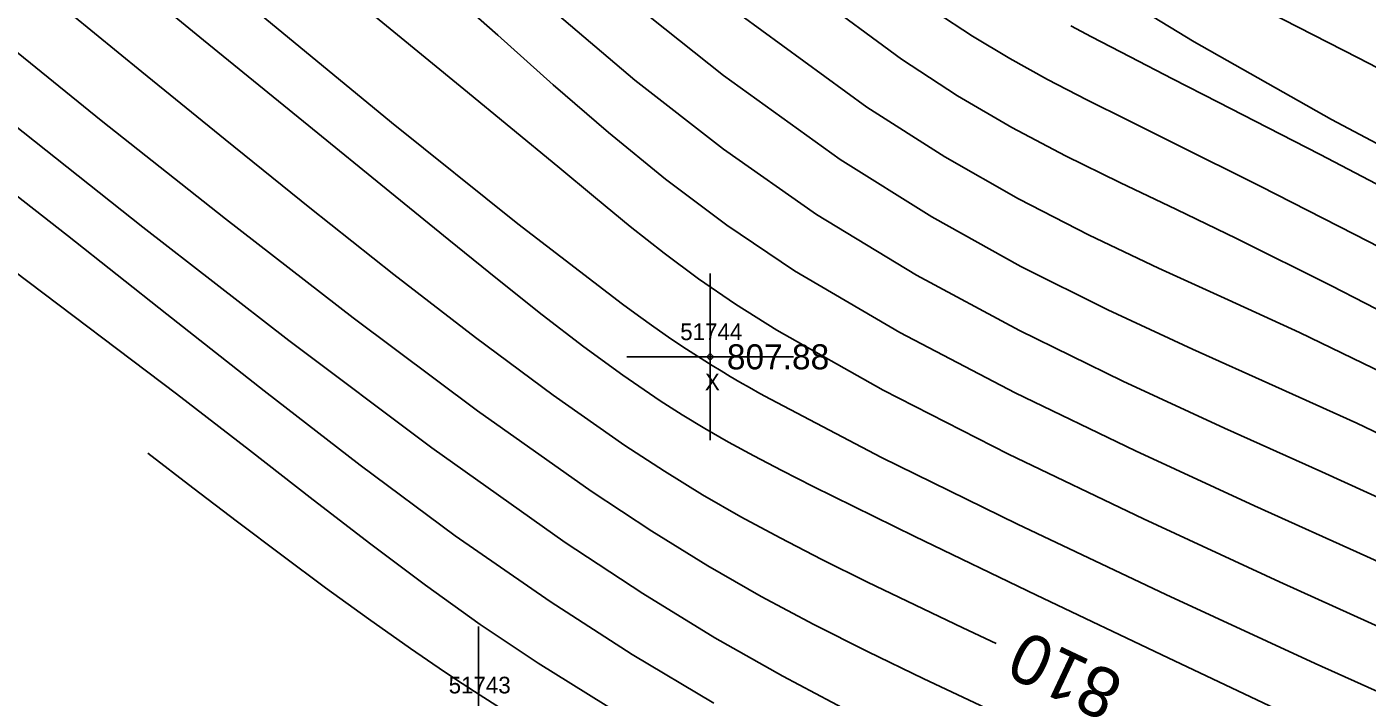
# Model space of a CAD drawing. Extents: x 1378535 to 1380697, y 997729 to 1000024.
# Drawn here: x 1379852.8 to 1379933.1, y 998627.2 to 998667.4 of the extents above; entities that cross this region are included whole.
import ezdxf

# ---------------------------------------------------------------- set-up
doc = ezdxf.new("R2010")
doc.units = 0
for name, color, linetype in [('RD_DTM_Major1', 7, 'Continuous'), ('RD_DTM_Major1_Lbl', 7, 'Continuous'), ('RD_DTM_Minor1', 7, 'Continuous'), ('RD_EX_Misc', 7, 'Continuous'), ('RD_EX_Misc_txCode', 7, 'Continuous'), ('RD_EX_TX_Misc_ELEV', 7, 'Continuous'), ('RD_SMD_Locator', 7, 'Continuous')]:
    doc.layers.add(name, color=color, linetype=linetype)

msp = doc.modelspace()

# ---------------------------------------------------------------- linework, layer by layer
at = {"layer": 'RD_DTM_Major1'}
for points in [[(1379910.864, 998630.424), (1379908.874, 998631.363), (1379903.164, 998634.105), (1379900.423, 998635.459), (1379897.914, 998636.745), (1379895.557, 998638.017), (1379893.272, 998639.329), (1379890.98, 998640.735), (1379888.602, 998642.29), (1379884.305, 998645.297), (1379879.654, 998648.75), (1379874.757, 998652.53), (1379869.721, 998656.52), (1379864.655, 998660.603), (1379859.665, 998664.661), (1379855.403, 998668.141), (1379851.326, 998671.485)], [(1379968.401, 998622.953), (1379968.283, 998623.001), (1379964.025, 998624.785), (1379959.868, 998626.596), (1379955.869, 998628.42), (1379952.555, 998630.006), (1379949.328, 998631.6), (1379946.115, 998633.212), (1379942.842, 998634.849), (1379939.437, 998636.521), (1379935.825, 998638.235), (1379930.385, 998640.706), (1379924.548, 998643.321), (1379918.458, 998646.125), (1379912.258, 998649.163), (1379906.091, 998652.48), (1379900.102, 998656.123), (1379894.518, 998660.023), (1379889.214, 998664.167), (1379884.162, 998668.447), (1379881.287, 998671.01)], [(1379933.646, 998657.955), (1379930.289, 998659.703), (1379927.132, 998661.331), (1379924.18, 998662.845), (1379921.436, 998664.249), (1379918.905, 998665.549), (1379916.591, 998666.748), (1379915.338, 998667.408)], [(1379888.299, 998622.362), (1379887.483, 998622.818), (1379882.346, 998625.829), (1379881.104, 998626.592), (1379879.945, 998627.322), (1379878.849, 998628.03), (1379877.798, 998628.726), (1379876.772, 998629.421), (1379875.752, 998630.124), (1379873.245, 998631.897), (1379870.675, 998633.765), (1379868.053, 998635.71), (1379865.393, 998637.713), (1379862.708, 998639.753), (1379860.01, 998641.813)]]:
    msp.add_lwpolyline(points, dxfattribs=at)
at = {"layer": 'RD_DTM_Minor1'}
for points in [[(1379934.126, 998646.594), (1379929.043, 998649.05), (1379924.776, 998651.013), (1379920.607, 998652.909), (1379916.447, 998654.875), (1379912.205, 998657.047), (1379907.792, 998659.56), (1379903.116, 998662.553), (1379895.562, 998668.057), (1379887.623, 998674.454), (1379879.701, 998681.264), (1379872.198, 998688.004), (1379865.515, 998694.195), (1379860.053, 998699.355), (1379859.043, 998700.317), (1379858.101, 998701.216), (1379857.215, 998702.065), (1379856.373, 998702.876), (1379855.563, 998703.662), (1379854.773, 998704.435), (1379852.961, 998706.231), (1379851.188, 998708.012)], [(1379936.86, 998641.524), (1379932.492, 998643.61), (1379927.619, 998645.822), (1379922.643, 998648.05), (1379917.554, 998650.408), (1379912.343, 998653.01), (1379907.002, 998655.971), (1379901.521, 998659.406), (1379894.519, 998664.432), (1379887.489, 998670.045), (1379880.635, 998675.919), (1379874.16, 998681.728), (1379868.267, 998687.145), (1379863.16, 998691.845), (1379861.102, 998693.707), (1379859.204, 998695.408), (1379857.414, 998697.013), (1379855.679, 998698.587), (1379853.945, 998700.194), (1379852.162, 998701.898)], [(1379951.793, 998626.801), (1379949.316, 998627.984), (1379946.898, 998629.156), (1379944.444, 998630.348), (1379941.858, 998631.591), (1379939.046, 998632.914), (1379933.079, 998635.632), (1379926.354, 998638.666), (1379919.216, 998641.956), (1379912.012, 998645.44), (1379905.086, 998649.058), (1379898.786, 998652.75), (1379894.724, 998655.472), (1379891.048, 998658.222), (1379887.624, 998661.02), (1379884.316, 998663.889), (1379880.991, 998666.849), (1379877.513, 998669.922), (1379872.829, 998673.926), (1379867.858, 998678.073), (1379862.756, 998682.298), (1379857.683, 998686.536), (1379852.796, 998690.722), (1379848.254, 998694.791)], [(1379944.074, 998626.769), (1379942.092, 998627.675), (1379935.489, 998630.659), (1379927.845, 998634.121), (1379919.702, 998637.882), (1379911.604, 998641.765), (1379904.092, 998645.592), (1379897.711, 998649.183), (1379895.238, 998650.746), (1379893.023, 998652.269), (1379890.959, 998653.803), (1379888.936, 998655.401), (1379886.848, 998657.112), (1379884.586, 998658.989), (1379878.95, 998663.626), (1379872.45, 998668.954), (1379865.495, 998674.689), (1379858.496, 998680.546), (1379851.863, 998686.241)], [(1379938.267, 998625.507), (1379929.989, 998629.234), (1379921.044, 998633.351), (1379912.145, 998637.56), (1379904.004, 998641.558), (1379897.335, 998645.048), (1379896.697, 998645.401), (1379896.086, 998645.745), (1379895.497, 998646.083), (1379894.928, 998646.416), (1379894.375, 998646.746), (1379893.836, 998647.074), (1379892.958, 998647.625), (1379892.095, 998648.188), (1379891.229, 998648.772), (1379890.346, 998649.388), (1379889.429, 998650.044), (1379888.462, 998650.751), (1379882.191, 998655.55), (1379874.612, 998661.617), (1379866.346, 998668.436), (1379858.012, 998675.494), (1379850.229, 998682.278)], [(1379929.152, 998625.794), (1379921.177, 998629.571), (1379913.278, 998633.325), (1379906, 998636.821), (1379899.89, 998639.828), (1379898.019, 998640.779), (1379896.342, 998641.656), (1379894.816, 998642.485), (1379893.399, 998643.294), (1379892.05, 998644.108), (1379890.726, 998644.953), (1379888.483, 998646.487), (1379886.145, 998648.199), (1379883.662, 998650.108), (1379880.983, 998652.233), (1379878.061, 998654.594), (1379874.845, 998657.209), (1379869.34, 998661.684), (1379863.349, 998666.565), (1379857.188, 998671.623), (1379851.171, 998676.629)], [(1379939.158, 998657.483), (1379930.969, 998661.809), (1379922.739, 998666.448), (1379914.794, 998671.303)], [(1379937.028, 998648.732), (1379930.961, 998651.847), (1379925.268, 998654.683), (1379921.67, 998656.408), (1379918.284, 998658.023), (1379915.026, 998659.628), (1379911.812, 998661.329), (1379908.559, 998663.227), (1379905.184, 998665.425), (1379899.809, 998669.39)], [(1379939.513, 998661.904), (1379932.573, 998665.499), (1379926.277, 998668.713)], [(1379938.208, 998651.928), (1379932.363, 998654.927), (1379926.699, 998657.803), (1379921.514, 998660.398), (1379918.804, 998661.736), (1379916.301, 998662.985), (1379913.946, 998664.204), (1379911.681, 998665.453), (1379909.448, 998666.792), (1379907.188, 998668.282)], [(1379911.59, 998625.925), (1379906.528, 998628.309), (1379903.148, 998629.94), (1379899.938, 998631.555), (1379896.788, 998633.239), (1379893.586, 998635.076), (1379890.224, 998637.151), (1379886.59, 998639.548), (1379879.778, 998644.365), (1379872.33, 998649.929), (1379864.67, 998655.853), (1379857.224, 998661.753), (1379850.418, 998667.242)], [(1379901.99, 998626.391), (1379898.075, 998628.461), (1379894.008, 998630.771), (1379889.693, 998633.413), (1379885.034, 998636.477), (1379877.049, 998642.136), (1379868.459, 998648.578), (1379859.718, 998655.362), (1379851.28, 998662.043)], [(1379893.95, 998626.85), (1379889.051, 998629.771), (1379884.124, 998632.931), (1379878.447, 998636.874), (1379872.742, 998641.1), (1379866.984, 998645.545), (1379861.146, 998650.15), (1379855.199, 998654.852), (1379849.117, 998659.589)], [(1379888.395, 998626.156), (1379883.415, 998629.238), (1379879.937, 998631.563), (1379876.653, 998633.907), (1379873.378, 998636.365), (1379869.923, 998639.032), (1379866.103, 998642.004), (1379861.73, 998645.375), (1379851.996, 998652.712)]]:
    msp.add_lwpolyline(points, dxfattribs=at)
at = {"layer": 'RD_EX_Misc'}
for p, q in [((1379893.725, 998642.591), (1379893.725, 998652.591)), ((1379888.725, 998647.591), (1379898.725, 998647.591)), ((1379879.844, 998621.432), (1379879.844, 998631.432))]:
    msp.add_line(p, q, dxfattribs=at)
at = {"layer": 'RD_SMD_Locator'}
msp.add_circle((1379893.725, 998647.591), 0.15, dxfattribs=at)

# ---------------------------------------------------------------- texts
at = {"layer": 'RD_DTM_Major1_Lbl'}
msp.add_text('810', height=3, rotation=154.76275, dxfattribs=at).set_placement((1379918.65, 998628.409))
at = {"layer": 'RD_EX_Misc_txCode'}
for s, p in [('51744', (1379891.93, 998648.591)), ('X', (1379893.41, 998645.591)), ('51743', (1379878.049, 998627.432))]:
    msp.add_text(s, height=1, dxfattribs=at).set_placement(p)
at = {"layer": 'RD_EX_TX_Misc_ELEV'}
msp.add_text('807.88', height=1.5, dxfattribs=at).set_placement((1379894.725, 998646.841))

doc.saveas('drawing.dxf')
